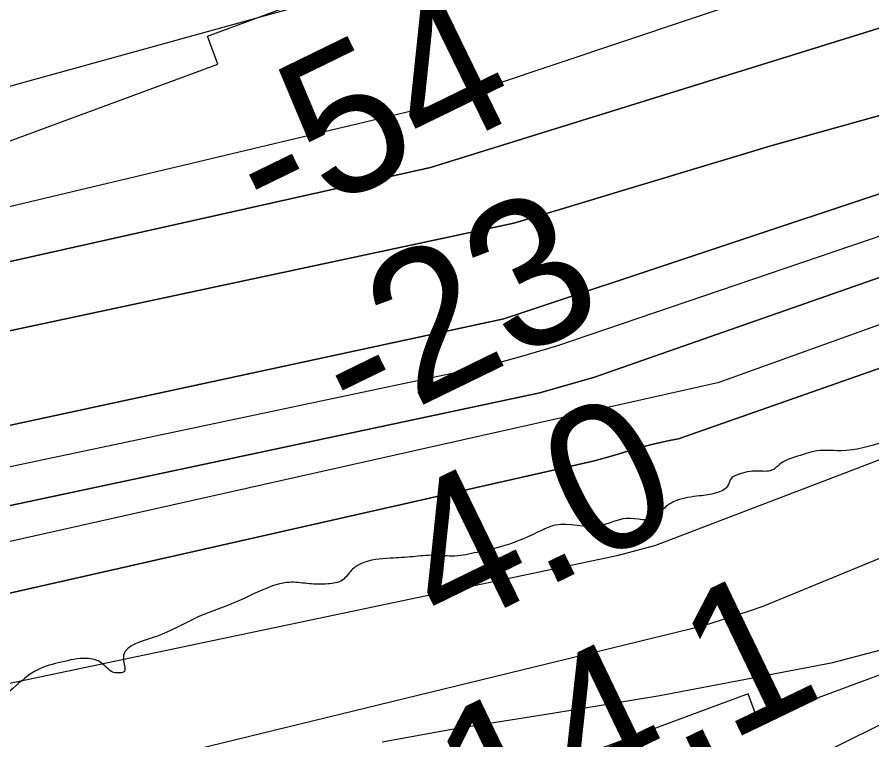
# Model space of a CAD drawing. Extents: x 3445503 to 3483459, y 540493 to 566012.
# Drawn here: x 3473550.8 to 3473942.3, y 550064.6 to 550395.6 of the extents above; entities that cross this region are included whole.
import ezdxf

# ---------------------------------------------------------------- set-up
doc = ezdxf.new("R2010")
doc.units = 0
for name, color, linetype in [('V-RIVR-EDGE', 7, 'Continuous'), ('V-RIVR-RANG', 7, 'Continuous'), ('V-RRAP-RVMT', 7, 'Continuous'), ('V-SITE-VEGE', 7, 'Continuous'), ('V-TOPO-DPTH', 7, 'Continuous'), ('V-TOPO-MAJR', 7, 'Continuous'), ('V-TOPO-MINR', 7, 'Continuous'), ('V-TOPO-WATR', 7, 'Continuous')]:
    doc.layers.add(name, color=color, linetype=linetype)

msp = doc.modelspace()

# ---------------------------------------------------------------- linework, layer by layer
at = {"layer": 'V-RIVR-EDGE'}
msp.add_spline([(3477967.38, 552440.81), (3477956.32, 552434.46), (3477946.92, 552428.23), (3477938.22, 552423.73), (3477929.17, 552419.58), (3477921.16, 552414.39), (3477919.42, 552411.26), (3477918.37, 552407.79), (3477915.23, 552404.32), (3477908.61, 552399.82), (3477903.74, 552398.09), (3477897.83, 552396.02), (3477895.39, 552394.29), (3477890.17, 552392.91), (3477887.39, 552391.18), (3477883.9, 552387.37), (3477874.5, 552380.44), (3477864.4, 552373.86), (3477857.09, 552370.4), (3477852.91, 552366.58), (3477848.38, 552362.77), (3477844.55, 552357.91), (3477836.89, 552356.54), (3477833.41, 552353.07), (3477830.61, 552347.17), (3477822.61, 552342.33), (3477810.07, 552333.32), (3477792.66, 552321.19), (3477781.52, 552316.7), (3477774.9, 552310.81), (3477768.98, 552306.3), (3477763.76, 552302.15), (3477759.93, 552301.46), (3477756.1, 552297.99), (3477741.12, 552286.91), (3477723.71, 552272.7), (3477708.73, 552262.3), (3477698.98, 552255.03), (3477689.59, 552251.92), (3477683.67, 552247.07), (3477677.04, 552240.48), (3477664.16, 552231.82), (3477659.28, 552227.66), (3477652.33, 552225.59), (3477646.06, 552221.44), (3477633.17, 552211.04), (3477593.46, 552180.55), (3477582.32, 552173.27), (3477570.13, 552164.61), (3477532.87, 552138.29), (3477506.06, 552118.54), (3477500.14, 552114.38), (3477492.82, 552109.88), (3477485.86, 552105.03), (3477479.95, 552105.04), (3477473.69, 552102.97), (3477446.18, 552084.62), (3477429.46, 552072.84), (3477413.1, 552061.41), (3477403.34, 552054.13), (3477399.86, 552052.75), (3477395.34, 552051.02), (3477385.95, 552047.57), (3477366.11, 552036.84), (3477295.43, 551995.3), (3477256.09, 551969.67), (3477245.99, 551964.14), (3477236.59, 551956.16), (3477232.41, 551952.7), (3477223.36, 551948.9), (3477210.83, 551941.98), (3477195.51, 551933.32), (3477189.24, 551928.12), (3477182.28, 551923.62), (3477175.66, 551921.2), (3477171.84, 551919.48), (3477168.35, 551916.01), (3477159.65, 551911.51), (3477143.63, 551901.12), (3477124.48, 551889.7), (3477117.87, 551886.24), (3477112.31, 551885.21), (3477107.43, 551883.13), (3477100.82, 551879.67), (3477094.55, 551874.82), (3477091.41, 551870.66), (3477085.15, 551867.55), (3477074.35, 551860.97), (3477058.34, 551853.01), (3477036.06, 551840.2), (3477024.57, 551831.54), (3477014.13, 551825.31), (3477007.52, 551823.24), (3476990.81, 551813.9), (3476960.86, 551794.5), (3476943.45, 551781.68), (3476927.78, 551771.99), (3476905.5, 551758.83), (3476879.04, 551741.86), (3476864.07, 551733.91), (3476854.32, 551727.33), (3476848.05, 551722.82), (3476839.7, 551719.71), (3476833.44, 551719.03), (3476830.31, 551718.35), (3476827.17, 551714.18), (3476822.99, 551711.41), (3476800.37, 551700.34), (3476764.18, 551684.79), (3476719.29, 551666.82), (3476694.59, 551658.19), (3476687.27, 551653), (3476681.71, 551651.62), (3476674.75, 551649.9), (3476665.71, 551648.53), (3476648.67, 551645.79), (3476639.28, 551643.73), (3476627.45, 551639.94), (3476617.01, 551635.44), (3476607.26, 551630.25), (3476595.08, 551624.37), (3476590.56, 551623.34), (3476578.39, 551623.37), (3476574.57, 551622.68), (3476569.69, 551620.61), (3476563.77, 551616.45), (3476559.6, 551613.34), (3476542.56, 551610.94), (3476516.47, 551605.45), (3476500.81, 551600.62), (3476493.86, 551600.29), (3476490.38, 551599.6), (3476484.82, 551597.88), (3476475.77, 551594.77), (3476466.71, 551587.84), (3476459.75, 551583.34), (3476454.18, 551581.61), (3476446.52, 551576.77), (3476440.26, 551571.91), (3476435.03, 551568.1), (3476422.85, 551564.31), (3476402.31, 551551.5), (3476381.42, 551537.64), (3476372.02, 551531.76), (3476359.83, 551524.14), (3476350.77, 551515.47), (3476342.07, 551510.63), (3476327.1, 551501.97), (3476312.48, 551494.01), (3476294.03, 551482.24), (3476278.36, 551473.59), (3476258.52, 551460.43), (3476247.72, 551451.76), (3476240.75, 551444.83), (3476231.34, 551437.9), (3476220.55, 551432.01), (3476209.41, 551425.09), (3476201.75, 551420.24), (3476188.86, 551409.5), (3476180.85, 551401.87), (3476169.01, 551395.29), (3476157.87, 551386.28), (3476151.59, 551379.69), (3476140.81, 551375.2), (3476129.66, 551366.54), (3476121.64, 551357.17), (3476113.97, 551349.54), (3476103.18, 551342.96), (3476089.96, 551336.74), (3476064.21, 551328.81), (3476038.81, 551317.75), (3476021.05, 551308.06), (3476001.91, 551296.28), (3475987.97, 551285.89), (3475980.31, 551280), (3475968.83, 551275.51), (3475961.87, 551272.74), (3475958.38, 551268.23), (3475953.5, 551261.29), (3475933.66, 551252.65), (3475913.82, 551241.92), (3475899.54, 551232.57), (3475888.4, 551224.26), (3475872.03, 551212.13), (3475859.14, 551202.43), (3475843.82, 551192.04), (3475828.85, 551182.69), (3475807.62, 551170.92), (3475790.9, 551159.84), (3475778.36, 551148.4), (3475750.85, 551127.61), (3475732.39, 551113.75), (3475710.11, 551101.64), (3475688.52, 551089.18), (3475657.55, 551073.26), (3475627.61, 551057.69), (3475610.21, 551048), (3475592.8, 551039.35), (3475578.88, 551033.83), (3475567.76, 551033.16), (3475559.41, 551030.74), (3475547.22, 551022.78), (3475531.19, 551007.87), (3475514.13, 550995.05), (3475489.76, 550979.81), (3475462.25, 550961.81), (3475436.83, 550945.88), (3475412.11, 550930.3), (3475404.1, 550924.75), (3475394.36, 550919.91), (3475383.57, 550914.03), (3475369.99, 550906.41), (3475361.28, 550899.48), (3475348.76, 550895.34), (3475341.1, 550891.54), (3475331.35, 550883.91), (3475319.51, 550875.25), (3475304.18, 550864.51), (3475282.26, 550854.49), (3475261.03, 550843.76), (3475243.97, 550835.81), (3475209.51, 550818.51), (3475176.09, 550796), (3475149.62, 550777.64), (3475114.79, 550750.61), (3475097.38, 550737.79), (3475087.61, 550726.34), (3475078.2, 550715.94), (3475072.97, 550709), (3475070.53, 550706.57), (3475067.05, 550705.54), (3475062.18, 550704.16), (3475055.22, 550700.35), (3475048.25, 550694.46), (3475043.37, 550686.47), (3475033.26, 550677.81), (3475023.51, 550668.1), (3475018.97, 550662.55), (3475016.53, 550657.69), (3475015.13, 550654.21), (3475012.34, 550650.75), (3475004.68, 550644.85), (3475000.49, 550640), (3474998.05, 550636.53), (3474987.95, 550627.17), (3474974.7, 550613.64), (3474958.33, 550599.43), (3474946.49, 550590.77), (3474937.43, 550583.49), (3474926.29, 550574.48), (3474912.7, 550563.39), (3474895.64, 550553.35), (3474877.89, 550543.31), (3474859.78, 550532.23), (3474849.69, 550527.04), (3474846.2, 550523.23), (3474838.55, 550519.42), (3474826.02, 550512.85), (3474803.4, 550503.52), (3474763.73, 550488.32), (3474757.46, 550484.51), (3474754.33, 550483.13), (3474743.2, 550479.33), (3474732.06, 550474.49), (3474701.44, 550462.4), (3474681.26, 550456.19), (3474669.43, 550452.05), (3474656.21, 550445.83), (3474651.33, 550441.67), (3474649.58, 550437.85), (3474646.43, 550428.47), (3474639.47, 550427.79), (3474629.04, 550425.04), (3474622.08, 550424.36), (3474617.22, 550424.37), (3474614.08, 550422.64), (3474611.3, 550419.87), (3474606.42, 550417.1), (3474599.82, 550416.77), (3474592.51, 550415.05), (3474584.16, 550412.63), (3474580.68, 550409.86), (3474579.98, 550407.08), (3474579.27, 550402.22), (3474577.52, 550398.74), (3474572.3, 550395.28), (3474569.53, 550397.72), (3474568.84, 550399.46), (3474566.4, 550398.42), (3474565, 550396.34), (3474560.83, 550396.35), (3474558.05, 550394.62), (3474557.35, 550393.93), (3474552.82, 550390.46), (3474550.03, 550386.3), (3474547.24, 550382.48), (3474544.46, 550381.1), (3474541.68, 550382.49), (3474539.94, 550382.15), (3474539.24, 550379.72), (3474537.48, 550373.47), (3474536.43, 550368.95), (3474533.64, 550364.79), (3474528.77, 550363.06), (3474524.94, 550362.72), (3474521.13, 550367.25), (3474518.35, 550367.95), (3474514.87, 550365.87), (3474513.47, 550363.79), (3474515.54, 550355.79), (3474514.14, 550350.93), (3474510.65, 550345.03), (3474504.72, 550337.39), (3474501.59, 550337.05), (3474494.98, 550337.07), (3474490.12, 550336.73), (3474486.29, 550336.74), (3474483.5, 550334.67), (3474481.76, 550332.58), (3474479.67, 550329.46), (3474476.19, 550328.08), (3474468.89, 550327.05), (3474462.63, 550327.42), (3474450.81, 550326.75), (3474441.42, 550325.73), (3474433.07, 550323.32), (3474424.37, 550320.56), (3474416.37, 550316.75), (3474412.18, 550311.55), (3474406.96, 550307.39), (3474397.21, 550301.85), (3474392, 550301.52), (3474386.09, 550302.58), (3474381.57, 550303.28), (3474374.97, 550303.3), (3474367.31, 550301.23), (3474361.4, 550298.47), (3474352.69, 550292.93), (3474347.12, 550290.85), (3474344.69, 550291.9), (3474343.66, 550293.64), (3474340.87, 550293.65), (3474339.48, 550290.18), (3474332.17, 550288.8), (3474327.3, 550287.43), (3474316.87, 550285.71), (3474310.61, 550284.69), (3474304.35, 550286.09), (3474293.23, 550286.12), (3474261.93, 550282.03), (3474232.37, 550274.1), (3474219.84, 550269.96), (3474206.62, 550267.56), (3474200.71, 550264.8), (3474193.4, 550260.99), (3474172.52, 550254.09), (3474156.87, 550248.91), (3474145.38, 550244.77), (3474138.08, 550243.05), (3474131.48, 550243.07), (3474123.82, 550240.65), (3474116.86, 550237.89), (3474100.52, 550235.15), (3474090.09, 550234.82), (3474081.39, 550233.8), (3474068.17, 550230.01), (3474051.48, 550225.53), (3474039.3, 550220), (3474031.3, 550218.98), (3474029.56, 550217.59), (3474028.85, 550213.42), (3474027.11, 550213.77), (3474025.04, 550217.6), (3474021.91, 550218.31), (3474017.04, 550215.54), (3474014.6, 550214.85), (3474009.39, 550215.21), (3474003.13, 550213.49), (3473996.17, 550213.5), (3473986.44, 550212.83), (3473971.48, 550209.39), (3473947.82, 550201.11), (3473928, 550196.99), (3473915.48, 550196.67), (3473910.96, 550195.29), (3473900.52, 550191.14), (3473896.34, 550188.03), (3473890.08, 550187.69), (3473880.69, 550185.98), (3473877.56, 550183.9), (3473876.16, 550180.78), (3473870.94, 550177.66), (3473863.29, 550176.29), (3473852.85, 550174.23), (3473846.58, 550170.07), (3473843.45, 550166.6), (3473829.89, 550165.94), (3473817.36, 550162.5), (3473797.2, 550162.89), (3473790.94, 550160.48), (3473774.24, 550153.56), (3473761.37, 550150.47), (3473751.28, 550148.75), (3473741.55, 550149.13), (3473732.16, 550148.45), (3473721.73, 550147.78), (3473708.51, 550145.38), (3473703.99, 550142.27), (3473699.8, 550137.76), (3473693.19, 550136.04), (3473684.5, 550136.06), (3473676.51, 550136.77), (3473667.81, 550135.06), (3473650.41, 550127.45), (3473634.41, 550121.23), (3473613.53, 550111.55), (3473599.6, 550103.24), (3473599.59, 550100.81), (3473599.58, 550095.59), (3473597.49, 550095.25), (3473595.76, 550095.26), (3473589.51, 550099.79), (3473582.56, 550101.89), (3473571.09, 550100.18), (3473560.3, 550096.73), (3473548.81, 550088.07), (3473541.49, 550082.18), (3473536.97, 550079.76), (3473530.71, 550079.08), (3473522.38, 550084.31), (3473518.56, 550085.71), (3473509.87, 550085.39), (3473487.61, 550081.62), (3473463.96, 550077.16), (3473450.75, 550076.15), (3473424.33, 550076.56), (3473415.29, 550076.93), (3473413.2, 550075.2), (3473411.11, 550073.12), (3473410.04, 550064.08), (3473387.1, 550062.05), (3473385.36, 550062.06), (3473385.03, 550070.05), (3473384.34, 550071.1), (3473381.21, 550072.15), (3473364.17, 550070.45), (3473359.3, 550067.68), (3473346.09, 550067.72), (3473344.35, 550066.33), (3473345.02, 550059.03), (3473343.63, 550057.64), (3473340.51, 550060.08), (3473338.08, 550063.91), (3473333.22, 550063.58), (3473315.82, 550059.45), (3473309.91, 550055.99), (3473306.77, 550053.21), (3473302.25, 550053.57), (3473296.7, 550055.67), (3473292.87, 550055.68), (3473289.74, 550052.56), (3473286.6, 550050.48), (3473283.13, 550051.88), (3473279.31, 550052.93), (3473267.48, 550050.53)], degree=3, dxfattribs=at)
at = {"layer": 'V-RRAP-RVMT'}
for p, q in [((3473638.06, 550386.91), (3473757.58, 550431.19)), ((3473642.77, 550374.08), (3473638.06, 550386.91)), ((3473544.81, 550337.82), (3473642.77, 550374.08)), ((3474010.86, 550118.34), (3473890.03, 550073.62)), ((3473885.54, 550085.68), (3473765.99, 550041.41)), ((3473890.03, 550073.62), (3473885.54, 550085.68))]:
    msp.add_line(p, q, dxfattribs=at)
at = {"layer": 'V-SITE-VEGE'}
msp.add_lwpolyline([(3473717.95, 550063.74), (3473750.83, 550069.72), (3473795.98, 550076.77), (3473845.1, 550084.96), (3473877.19, 550090.96), (3473924.34, 550099.96), (3473975.89, 550113.67)], dxfattribs=at)
at = {"layer": 'V-TOPO-DPTH'}
for points in [[(3472718.14, 550098.12), (3473740.18, 550326.75), (3474128.49, 550447.39), (3474572.89, 550594.39), (3474602.92, 550609.87), (3474680.61, 550652.41), (3474748.62, 550690.79), (3474815.94, 550730.32), (3474882.23, 550771.56), (3474947.83, 550813.94), (3475165.22, 550958.36), (3475168.4, 550960.47), (3475171.58, 550962.58), (3475174.75, 550964.69), (3475177.93, 550966.8), (3475208.28, 550986.97), (3475226.65, 550999.14), (3475245.04, 551011.27), (3475263.47, 551023.34), (3475281.93, 551035.38), (3475752.55, 551340.82), (3475771.37, 551352.67), (3476265.63, 551662.32)], [(3476265.63, 551662.32), (3475771.37, 551352.67), (3475752.55, 551340.82), (3475281.93, 551035.38), (3475263.47, 551023.34), (3475245.04, 551011.27), (3475226.65, 550999.14), (3475208.28, 550986.97), (3475177.93, 550966.8), (3475174.75, 550964.69), (3475171.58, 550962.58), (3475168.4, 550960.47), (3475165.22, 550958.36), (3474947.83, 550813.94), (3474882.23, 550771.56), (3474815.94, 550730.32), (3474748.62, 550690.79), (3474680.61, 550652.41), (3474602.92, 550609.87), (3474572.89, 550594.39), (3474128.49, 550447.39), (3473740.18, 550326.75), (3472718.14, 550098.12)], [(3476446.64, 551642.97), (3475823.09, 551267.84), (3475803.49, 551255.9), (3475783.98, 551243.81), (3475764.61, 551231.49), (3475745.33, 551219.03), (3475341.22, 550954.46), (3475322, 550941.94), (3475302.73, 550929.47), (3475283.41, 550917.11), (3475264.05, 550904.8), (3475230.24, 550883.42), (3475227.74, 550881.86), (3475225.24, 550880.31), (3475222.71, 550878.79), (3475220.18, 550877.28), (3475189.68, 550859.3), (3475171.85, 550848.88), (3475153.97, 550838.55), (3475136.01, 550828.36), (3475118, 550818.25), (3474610.42, 550536.05), (3473773.74, 550257.36), (3472893.34, 550067.65)], [(3472893.34, 550067.65), (3473773.74, 550257.36), (3474610.42, 550536.05), (3475118, 550818.25), (3475136.01, 550828.36), (3475153.97, 550838.55), (3475171.85, 550848.88), (3475189.68, 550859.3), (3475220.18, 550877.28), (3475222.71, 550878.79), (3475225.24, 550880.31), (3475227.74, 550881.86), (3475230.24, 550883.42), (3475264.05, 550904.8), (3475283.41, 550917.11), (3475302.73, 550929.47), (3475322, 550941.94), (3475341.22, 550954.46), (3475745.33, 551219.03), (3475764.61, 551231.49), (3475783.98, 551243.81), (3475803.49, 551255.9), (3475823.09, 551267.84), (3476446.64, 551642.97)], [(3475710.31, 551267.17), (3475248.57, 550952.75), (3475224.07, 550936.2), (3475199.48, 550919.79), (3475174.75, 550903.59), (3475149.93, 550887.54), (3475000.12, 550791.54), (3474929.34, 550746.95), (3474858.12, 550703.09), (3474786.24, 550660.33), (3474713.91, 550618.3), (3474583.01, 550543.57), (3474054.75, 550380.96), (3473896.02, 550336.66), (3473879.29, 550331.64), (3473862.57, 550326.56), (3473845.85, 550321.49), (3473829.13, 550316.42), (3473812.41, 550311.36), (3473800.86, 550307.86), (3473778.31, 550301.21), (3472734.35, 550078.36)], [(3475710.31, 551267.17), (3475248.57, 550952.75), (3475224.07, 550936.2), (3475199.48, 550919.79), (3475174.75, 550903.59), (3475149.93, 550887.54), (3475000.12, 550791.54), (3474929.34, 550746.95), (3474858.12, 550703.09), (3474786.24, 550660.33), (3474713.91, 550618.3), (3474583.01, 550543.57), (3474054.75, 550380.96), (3473896.02, 550336.66), (3473879.29, 550331.64), (3473862.57, 550326.56), (3473845.85, 550321.49), (3473829.13, 550316.42), (3473812.41, 550311.36), (3473800.86, 550307.86), (3473778.31, 550301.21), (3472734.35, 550078.36)], [(3472749.99, 550002.15), (3473790.16, 550223.51), (3473815.2, 550230.76), (3474618.52, 550511.66), (3474645.76, 550525.92), (3474745.41, 550579.59), (3474822.07, 550621.44), (3474898.41, 550663.87), (3474974.26, 550707.18), (3475049.77, 550751.07), (3475213.14, 550847.26), (3475225.28, 550854.46), (3475237.38, 550861.71), (3475249.43, 550869.04), (3475261.45, 550876.42), (3475615.14, 551095.28)], [(3475615.14, 551095.28), (3475261.45, 550876.42), (3475249.43, 550869.04), (3475237.38, 550861.71), (3475225.28, 550854.46), (3475213.14, 550847.26), (3475049.77, 550751.07), (3474974.26, 550707.18), (3474898.41, 550663.87), (3474822.07, 550621.44), (3474745.41, 550579.59), (3474645.76, 550525.92), (3474618.52, 550511.66), (3473815.2, 550230.76), (3473790.16, 550223.51), (3472749.99, 550002.15)], [(3472775.52, 549957.22), (3473815.22, 550192.33), (3473823.96, 550194.89), (3473833.48, 550197.7), (3473837.47, 550198.82), (3473841.48, 550199.87), (3473845.53, 550200.8), (3473849.58, 550201.66), (3473853.65, 550202.48), (3474587.67, 550460.07), (3474597.94, 550464.49), (3474608.14, 550469.07), (3474618.23, 550473.9), (3474628.24, 550478.9), (3474638.15, 550484.09), (3474648, 550489.39), (3474657.77, 550494.85), (3474667.48, 550500.41), (3475205.18, 550813.98), (3475228.09, 550827.4), (3475250.97, 550840.89), (3475273.78, 550854.47), (3475296.56, 550868.11), (3475522.49, 551004.03)], [(3475522.49, 551004.03), (3475296.56, 550868.11), (3475273.78, 550854.47), (3475250.97, 550840.89), (3475228.09, 550827.4), (3475205.18, 550813.98), (3474667.48, 550500.41), (3474657.77, 550494.85), (3474648, 550489.39), (3474638.15, 550484.09), (3474628.24, 550478.9), (3474618.23, 550473.9), (3474608.14, 550469.07), (3474597.94, 550464.49), (3474587.67, 550460.07), (3473853.65, 550202.48), (3473849.58, 550201.66), (3473845.53, 550200.8), (3473841.48, 550199.87), (3473837.47, 550198.82), (3473833.48, 550197.7), (3473823.96, 550194.89), (3473815.22, 550192.33), (3472775.52, 549957.22)], [(3472799.28, 549857.36), (3473865.35, 550116.97), (3473885.73, 550123.56), (3473892.41, 550125.76), (3474613.69, 550422.76), (3474630.35, 550431.77), (3474646.8, 550441.16), (3474663.11, 550450.8), (3474956.95, 550628.97), (3475008.58, 550660.26), (3475060.22, 550691.53), (3475111.87, 550722.79), (3475163.54, 550754.03), (3475251.52, 550807.21), (3475259.2, 550811.84), (3475266.9, 550816.45), (3475274.6, 550821.05), (3475282.32, 550825.63), (3475333.59, 550855.96), (3475366.94, 550875.72), (3475400.26, 550895.52)]]:
    msp.add_lwpolyline(points, dxfattribs=at)
at = {"layer": 'V-TOPO-MAJR'}
msp.add_lwpolyline([(3472710.78, 550109.72), (3473738.5, 550354.33), (3474548.01, 550625.76), (3474689.42, 550711.5), (3474766.21, 550758.78), (3474842.55, 550806.76), (3474918.23, 550855.77), (3474993.48, 550905.49), (3475106.63, 550981.36), (3475125, 550993.6), (3475143.41, 551005.77), (3475161.9, 551017.82), (3475180.43, 551029.81), (3475621.58, 551313.22)], dxfattribs=at)
at = {"layer": 'V-TOPO-MINR'}
for points in [[(3472718.14, 550098.12), (3473740.18, 550326.75), (3474128.49, 550447.39), (3474572.89, 550594.39), (3474602.92, 550609.87), (3474680.61, 550652.41), (3474748.62, 550690.79), (3474815.94, 550730.32), (3474882.23, 550771.56), (3474947.83, 550813.94), (3475165.22, 550958.36), (3475168.4, 550960.47), (3475171.58, 550962.58), (3475174.75, 550964.69), (3475177.93, 550966.8), (3475208.28, 550986.97), (3475226.65, 550999.14), (3475245.04, 551011.27), (3475263.47, 551023.34), (3475281.93, 551035.38), (3475752.55, 551340.82), (3475771.37, 551352.67), (3476265.63, 551662.32)], [(3472893.34, 550067.65), (3473773.74, 550257.36), (3474610.42, 550536.05), (3475118, 550818.25), (3475136.01, 550828.36), (3475153.97, 550838.55), (3475171.85, 550848.88), (3475189.68, 550859.3), (3475220.18, 550877.28), (3475222.71, 550878.79), (3475225.24, 550880.31), (3475227.74, 550881.86), (3475230.24, 550883.42), (3475264.05, 550904.8), (3475283.41, 550917.11), (3475302.73, 550929.47), (3475322, 550941.94), (3475341.22, 550954.46), (3475745.33, 551219.03), (3475764.61, 551231.49), (3475783.98, 551243.81), (3475803.49, 551255.9), (3475823.09, 551267.84), (3476446.64, 551642.97)], [(3472734.35, 550078.36), (3473778.31, 550301.21), (3473800.86, 550307.86), (3473812.41, 550311.36), (3473829.13, 550316.42), (3473845.85, 550321.49), (3473862.57, 550326.56), (3473879.29, 550331.64), (3473896.02, 550336.66), (3474054.75, 550380.96), (3474583.01, 550543.57), (3474713.91, 550618.3), (3474786.24, 550660.33), (3474858.12, 550703.09), (3474929.34, 550746.95), (3475000.12, 550791.54), (3475149.93, 550887.54), (3475174.75, 550903.59), (3475199.48, 550919.79), (3475224.07, 550936.2), (3475248.57, 550952.75), (3475710.31, 551267.17)], [(3472778.35, 549983.04), (3473872.39, 550228.36), (3474633.05, 550502.04), (3474667.15, 550519.51), (3474686.27, 550529.59), (3474729.57, 550552.81), (3474772.65, 550576.41), (3474815.41, 550600.6), (3474857.95, 550625.18), (3475209.39, 550831.41), (3475226.63, 550841.59), (3475243.83, 550851.82), (3475260.98, 550862.15), (3475278.1, 550872.53), (3475710.67, 551136.38)], [(3473218.35, 549793.87), (3473826.79, 550020.71), (3473852.82, 550030.58), (3473878.77, 550040.65), (3473904.6, 550051), (3474667.47, 550428.2), (3474693.2, 550443.74), (3475222.21, 550771.84), (3475230.97, 550777.26), (3475239.74, 550782.67), (3475248.51, 550788.08), (3475257.3, 550793.47), (3475272.05, 550802.5), (3475273.46, 550803.36), (3475276.3, 550805.07), (3475277.73, 550805.91), (3475286.88, 550811.29), (3475292.89, 550814.82), (3475298.89, 550818.35), (3475822.95, 551127.5)], [(3472749.99, 550002.15), (3473790.16, 550223.51), (3473815.2, 550230.76), (3474618.52, 550511.66), (3474645.76, 550525.92), (3474745.41, 550579.59), (3474822.07, 550621.44), (3474898.41, 550663.87), (3474974.26, 550707.18), (3475049.77, 550751.07), (3475213.14, 550847.26), (3475225.28, 550854.46), (3475237.38, 550861.71), (3475249.43, 550869.04), (3475261.45, 550876.42), (3475615.14, 551095.28)], [(3472742.6, 550019.75), (3473765.95, 550235.81), (3473781.98, 550240.36), (3473797.99, 550244.99), (3474605.79, 550520.02), (3474627.05, 550531.35), (3474921.72, 550692.8), (3474973.8, 550721.65), (3475025.7, 550750.83), (3475077.32, 550780.49), (3475128.76, 550810.47), (3475216.66, 550862.27), (3475223.99, 550866.63), (3475231.3, 550871.02), (3475238.57, 550875.48), (3475245.81, 550879.98), (3475352, 550946.48), (3475412.25, 550984.37)], [(3472796.63, 549932.69), (3473826.3, 550149.13), (3473843.31, 550153.68), (3474619.19, 550450.46), (3474626.02, 550454.29), (3474632.8, 550458.2), (3474726.72, 550513.53), (3474780.41, 550545.2), (3474834.09, 550576.9), (3474887.73, 550608.64), (3474941.36, 550640.42), (3475200.89, 550794.36), (3475229.88, 550811.56), (3475258.86, 550828.78), (3475287.83, 550846.01), (3475316.79, 550863.26), (3475383.19, 550902.83), (3475445.32, 550939.92)], [(3472799.28, 549857.36), (3473865.35, 550116.97), (3473885.73, 550123.56), (3473892.41, 550125.76), (3474613.69, 550422.76), (3474630.35, 550431.77), (3474646.8, 550441.16), (3474663.11, 550450.8), (3474956.95, 550628.97), (3475008.58, 550660.26), (3475060.22, 550691.53), (3475111.87, 550722.79), (3475163.54, 550754.03), (3475251.52, 550807.21), (3475259.2, 550811.84), (3475266.9, 550816.45), (3475274.6, 550821.05), (3475282.32, 550825.63), (3475333.59, 550855.96), (3475366.94, 550875.72), (3475400.26, 550895.52)], [(3473473.32, 550343.53), (3473701.55, 550406.61), (3473725.03, 550414.18), (3473748.4, 550422.06), (3473813.92, 550444.9), (3473855.89, 550459.37), (3473897.92, 550473.67), (3473940.04, 550487.7), (3473982.22, 550501.54), (3474024.51, 550515.07), (3474066.86, 550528.38), (3474109.33, 550541.33), (3474151.86, 550554.05), (3474154.59, 550554.85), (3474198.38, 550568.27), (3474241.96, 550582.33), (3474285.22, 550597.34), (3474328.26, 550612.99), (3474433.6, 550652.61), (3474459.82, 550663.36)]]:
    msp.add_lwpolyline(points, dxfattribs=at)
at = {"layer": 'V-TOPO-WATR'}
msp.add_lwpolyline([(3472775.52, 549957.22), (3473815.22, 550192.33), (3473823.96, 550194.89), (3473833.48, 550197.7), (3473837.47, 550198.82), (3473841.48, 550199.87), (3473845.53, 550200.8), (3473849.58, 550201.66), (3473853.65, 550202.48), (3474587.67, 550460.07), (3474597.94, 550464.49), (3474608.14, 550469.07), (3474618.23, 550473.9), (3474628.24, 550478.9), (3474638.15, 550484.09), (3474648, 550489.39), (3474657.77, 550494.85), (3474667.48, 550500.41), (3475205.18, 550813.98), (3475228.09, 550827.4), (3475250.97, 550840.89), (3475273.78, 550854.47), (3475296.56, 550868.11), (3475522.49, 551004.03)], dxfattribs=at)

# ---------------------------------------------------------------- texts
at = {"layer": 'V-RIVR-RANG'}
for s, rotation, p in [('-54', 25.9918, (3473666.48, 550294.99)), ('-23', 25.9918, (3473706.05, 550203.03)), ('4.0', 25.9918, (3473746.33, 550111.42)), ('14.1', 25.7083, (3473764.4, 550009.61))]:
    msp.add_text(s, height=67, rotation=rotation, dxfattribs=at).set_placement(p)

doc.saveas('drawing.dxf')
